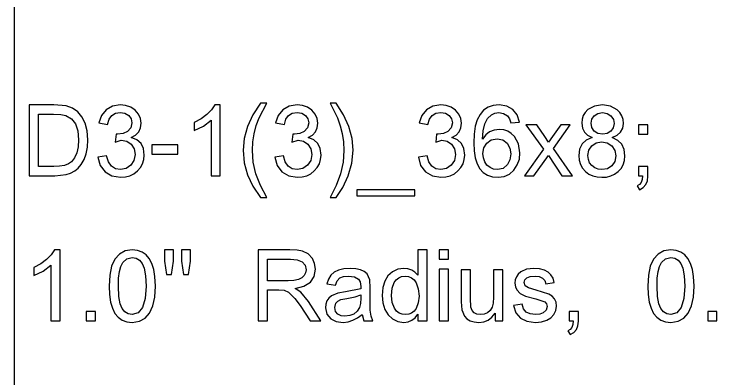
# Model space of a CAD drawing. Extents: x 1001568 to 1002149, y 1840825 to 1841423.
# Drawn here: x 1001918.65 to 1001921.882, y 1840998.748 to 1841000.421 of the extents above; entities that cross this region are included whole.
import ezdxf

# ---------------------------------------------------------------- set-up
doc = ezdxf.new("R2010")
doc.units = 0
doc.layers.add('R_No Plot', color=7, linetype='Continuous')
doc.layers.add('SIGNS', color=7, linetype='Continuous')

msp = doc.modelspace()

# ---------------------------------------------------------------- linework, layer by layer
at = {"layer": 'R_No Plot'}
msp.add_line((1001918.6501, 1841010.6666), (1001918.6501, 1840948.1274), dxfattribs=at)
at = {"layer": 'SIGNS'}
for points in [[(1001918.7201, 1840999.6774), (1001918.8377, 1840999.6774), (1001918.89, 1840999.683), (1001918.9104, 1840999.6896), (1001918.9288, 1840999.6996), (1001918.9447, 1840999.7127), (1001918.9587, 1840999.7288), (1001918.9722, 1840999.7522), (1001918.9819, 1840999.7789), (1001918.9877, 1840999.809), (1001918.9896, 1840999.8423), (1001918.9863, 1840999.8834), (1001918.9767, 1840999.9198), (1001918.962, 1840999.949), (1001918.9428, 1840999.972), (1001918.9189, 1840999.9886), (1001918.8904, 1840999.999), (1001918.8324, 1841000.0037), (1001918.7201, 1841000.0037), (1001918.7201, 1840999.6774)], [(1001920.9737, 1840999.9243), (1001920.9638, 1840999.9575), (1001920.9441, 1840999.9826), (1001920.916, 1840999.9983), (1001920.8808, 1841000.0037), (1001920.8532, 1841000.0009), (1001920.8294, 1840999.9927), (1001920.8091, 1840999.979), (1001920.7927, 1840999.9599), (1001920.7799, 1840999.9352), (1001920.7708, 1840999.9051), (1001920.7653, 1840999.8696), (1001920.7635, 1840999.8287), (1001920.7651, 1840999.7915), (1001920.7705, 1840999.7593), (1001920.7792, 1840999.732), (1001920.7915, 1840999.7099), (1001920.8071, 1840999.6925), (1001920.8264, 1840999.6802), (1001920.8492, 1840999.6728), (1001920.8754, 1840999.6704), (1001920.9029, 1840999.6739), (1001920.9273, 1840999.6845), (1001920.9482, 1840999.7026), (1001920.964, 1840999.7271), (1001920.9733, 1840999.7541), (1001920.9763, 1840999.7832), (1001920.9697, 1840999.8239), (1001920.9507, 1840999.8579), (1001920.9361, 1840999.8719), (1001920.9199, 1840999.8821), (1001920.9016, 1840999.8881), (1001920.8814, 1840999.8902), (1001920.8577, 1840999.8874), (1001920.8368, 1840999.8791), (1001920.8187, 1840999.8653), (1001920.8035, 1840999.8462), (1001920.8064, 1840999.8844), (1001920.8143, 1840999.9159), (1001920.827, 1840999.9403), (1001920.8447, 1840999.9579), (1001920.8606, 1840999.9657), (1001920.8784, 1840999.9682), (1001920.9006, 1840999.9641), (1001920.9186, 1840999.9526), (1001920.9273, 1840999.9399), (1001920.9338, 1840999.9213), (1001920.9737, 1840999.9243)], [(1001921.3085, 1840999.8529), (1001921.2811, 1840999.8414), (1001921.2616, 1840999.8238), (1001921.25, 1840999.8001), (1001921.2462, 1840999.7703), (1001921.2482, 1840999.7486), (1001921.2541, 1840999.7292), (1001921.2637, 1840999.7119), (1001921.2772, 1840999.6971), (1001921.293, 1840999.6853), (1001921.3108, 1840999.677), (1001921.3307, 1840999.672), (1001921.3526, 1840999.6704), (1001921.374, 1840999.6719), (1001921.3937, 1840999.6769), (1001921.4114, 1840999.6852), (1001921.4275, 1840999.6968), (1001921.4413, 1840999.7115), (1001921.4512, 1840999.7286), (1001921.457, 1840999.7478), (1001921.459, 1840999.7692), (1001921.4551, 1840999.7983), (1001921.4441, 1840999.8221), (1001921.4258, 1840999.8402), (1001921.4002, 1840999.8529), (1001921.4227, 1840999.8638), (1001921.4389, 1840999.8785), (1001921.4485, 1840999.8966), (1001921.4519, 1840999.9183), (1001921.45, 1840999.9367), (1001921.4446, 1840999.9534), (1001921.4355, 1840999.9681), (1001921.4229, 1840999.9812), (1001921.3925, 1840999.998), (1001921.3556, 1841000.0037), (1001921.3188, 1840999.9981), (1001921.2889, 1840999.9816), (1001921.2763, 1840999.9689), (1001921.2675, 1840999.9543), (1001921.2622, 1840999.9378), (1001921.2604, 1840999.9194), (1001921.2634, 1840999.897), (1001921.2724, 1840999.8785), (1001921.2873, 1840999.8637), (1001921.3085, 1840999.8529)], [(1001921.303, 1840999.9199), (1001921.3065, 1840999.9377), (1001921.317, 1840999.9529), (1001921.3347, 1840999.9644), (1001921.3561, 1840999.9682), (1001921.377, 1840999.9643), (1001921.3941, 1840999.9532), (1001921.4056, 1840999.937), (1001921.4093, 1840999.9177), (1001921.4053, 1840999.8979), (1001921.394, 1840999.8824), (1001921.3771, 1840999.8722), (1001921.3566, 1840999.8689), (1001921.3347, 1840999.8725), (1001921.3176, 1840999.8833), (1001921.3065, 1840999.8996), (1001921.303, 1840999.9199)], [(1001918.7627, 1840999.72), (1001918.7627, 1840999.9611), (1001918.8321, 1840999.9611), (1001918.8659, 1840999.9595), (1001918.8886, 1840999.9547), (1001918.9142, 1840999.9394), (1001918.9324, 1840999.9157), (1001918.9434, 1840999.8834), (1001918.9471, 1840999.8429), (1001918.945, 1840999.8105), (1001918.9387, 1840999.783), (1001918.9284, 1840999.7602), (1001918.9142, 1840999.7421), (1001918.9003, 1840999.7324), (1001918.8822, 1840999.7255), (1001918.8598, 1840999.7213), (1001918.8333, 1840999.72), (1001918.7627, 1840999.72)], [(1001920.806, 1840999.7804), (1001920.8105, 1840999.8063), (1001920.8235, 1840999.8277), (1001920.8443, 1840999.8428), (1001920.8707, 1840999.8476), (1001920.8974, 1840999.8423), (1001920.9177, 1840999.8268), (1001920.9298, 1840999.805), (1001920.9337, 1840999.7783), (1001920.9297, 1840999.7513), (1001920.9184, 1840999.7287), (1001920.8984, 1840999.7113), (1001920.8722, 1840999.7058), (1001920.855, 1840999.7082), (1001920.8392, 1840999.7151), (1001920.8244, 1840999.7267), (1001920.8141, 1840999.7416), (1001920.8079, 1840999.7593), (1001920.806, 1840999.7804)], [(1001921.2888, 1840999.7703), (1001921.2933, 1840999.7953), (1001921.3066, 1840999.8157), (1001921.3266, 1840999.8291), (1001921.3516, 1840999.8334), (1001921.3772, 1840999.8287), (1001921.398, 1840999.8151), (1001921.4118, 1840999.7944), (1001921.4164, 1840999.769), (1001921.4119, 1840999.7437), (1001921.3985, 1840999.7235), (1001921.3781, 1840999.7102), (1001921.3529, 1840999.7058), (1001921.3356, 1840999.7079), (1001921.3198, 1840999.7142), (1001921.306, 1840999.7241), (1001921.2964, 1840999.7367), (1001921.2905, 1840999.7521), (1001921.2888, 1840999.7703)], [(1001919.0871, 1840999.1702), (1001919.0888, 1840999.131), (1001919.0938, 1840999.0971), (1001919.1021, 1840999.0684), (1001919.1138, 1840999.045), (1001919.1287, 1840999.0267), (1001919.1469, 1840999.0139), (1001919.1686, 1840999.0061), (1001919.1935, 1840999.0037), (1001919.2262, 1840999.0086), (1001919.2527, 1840999.0228), (1001919.2733, 1840999.0464), (1001919.288, 1840999.0789), (1001919.2969, 1840999.1201), (1001919.2999, 1840999.1702), (1001919.298, 1840999.2139), (1001919.2926, 1840999.2472), (1001919.2833, 1840999.2743), (1001919.2714, 1840999.2965), (1001919.2568, 1840999.3138), (1001919.2396, 1840999.3264), (1001919.2177, 1840999.3345), (1001919.1935, 1840999.337), (1001919.1606, 1840999.332), (1001919.1343, 1840999.3178), (1001919.1136, 1840999.294), (1001919.0989, 1840999.2615), (1001919.09, 1840999.2202), (1001919.0871, 1840999.1702)], [(1001919.773, 1840999.0108), (1001919.8156, 1840999.0108), (1001919.8156, 1840999.1526), (1001919.867, 1840999.1526), (1001919.8916, 1840999.1512), (1001919.9118, 1840999.1431), (1001919.9415, 1840999.114), (1001919.9663, 1840999.0806), (1001920.0109, 1840999.0108), (1001920.0613, 1840999.0108), (1001920.0045, 1840999.0995), (1001919.9686, 1840999.143), (1001919.9424, 1840999.1591), (1001919.9832, 1840999.1695), (1001920.0124, 1840999.1878), (1001920.0298, 1840999.214), (1001920.0354, 1840999.248), (1001920.0319, 1840999.2738), (1001920.0218, 1840999.2972), (1001920.0028, 1840999.318), (1001919.9766, 1840999.331), (1001919.9519, 1840999.3354), (1001919.9185, 1840999.337), (1001919.773, 1840999.337), (1001919.773, 1840999.0108)], [(1001920.5062, 1840999.0108), (1001920.5488, 1840999.0108), (1001920.5488, 1840999.337), (1001920.5062, 1840999.337), (1001920.5062, 1840999.2205), (1001920.4933, 1840999.2342), (1001920.4784, 1840999.244), (1001920.4611, 1840999.2499), (1001920.4418, 1840999.2519), (1001920.4142, 1840999.248), (1001920.3897, 1840999.2365), (1001920.369, 1840999.2178), (1001920.3545, 1840999.1934), (1001920.3458, 1840999.1632), (1001920.3431, 1840999.1276), (1001920.3463, 1840999.0929), (1001920.3555, 1840999.0632), (1001920.3703, 1840999.0387), (1001920.3905, 1840999.02), (1001920.4149, 1840999.0076), (1001920.4419, 1840999.0037), (1001920.4619, 1840999.006), (1001920.4793, 1840999.013), (1001920.494, 1840999.0245), (1001920.5062, 1840999.0407), (1001920.5062, 1840999.0108)], [(1001921.5638, 1840999.1702), (1001921.5654, 1840999.131), (1001921.5704, 1840999.0971), (1001921.5787, 1840999.0684), (1001921.5905, 1840999.045), (1001921.6054, 1840999.0267), (1001921.6236, 1840999.0139), (1001921.6452, 1840999.0061), (1001921.6702, 1840999.0037), (1001921.7029, 1840999.0086), (1001921.7293, 1840999.0228), (1001921.75, 1840999.0464), (1001921.7647, 1840999.0789), (1001921.7736, 1840999.1201), (1001921.7765, 1840999.1702), (1001921.7747, 1840999.2139), (1001921.7693, 1840999.2472), (1001921.7599, 1840999.2743), (1001921.7481, 1840999.2965), (1001921.7335, 1840999.3138), (1001921.7163, 1840999.3264), (1001921.6944, 1840999.3345), (1001921.6702, 1840999.337), (1001921.6373, 1840999.332), (1001921.611, 1840999.3178), (1001921.5903, 1840999.294), (1001921.5755, 1840999.2615), (1001921.5667, 1840999.2202), (1001921.5638, 1840999.1702)], [(1001919.1297, 1840999.1703), (1001919.1309, 1840999.2068), (1001919.1347, 1840999.2371), (1001919.141, 1840999.2609), (1001919.15, 1840999.2786), (1001919.1687, 1840999.2959), (1001919.193, 1840999.3015), (1001919.2118, 1840999.2983), (1001919.2274, 1840999.289), (1001919.2397, 1840999.2736), (1001919.2488, 1840999.2521), (1001919.2551, 1840999.2174), (1001919.2573, 1840999.1703), (1001919.2533, 1840999.1127), (1001919.2413, 1840999.0717), (1001919.2214, 1840999.0471), (1001919.1935, 1840999.0391), (1001919.1747, 1840999.0422), (1001919.1592, 1840999.0515), (1001919.1469, 1840999.0669), (1001919.1382, 1840999.0885), (1001919.1318, 1840999.123), (1001919.1297, 1840999.1703)], [(1001919.8156, 1840999.1951), (1001919.8156, 1840999.2944), (1001919.9213, 1840999.2944), (1001919.9525, 1840999.2913), (1001919.9749, 1840999.2823), (1001919.9883, 1840999.267), (1001919.9929, 1840999.2457), (1001919.9907, 1840999.2316), (1001919.984, 1840999.2187), (1001919.973, 1840999.2083), (1001919.9572, 1840999.201), (1001919.9363, 1840999.1966), (1001919.9106, 1840999.1951), (1001919.8156, 1840999.1951)], [(1001921.6063, 1840999.1703), (1001921.6076, 1840999.2068), (1001921.6113, 1840999.2371), (1001921.6176, 1840999.2609), (1001921.6266, 1840999.2786), (1001921.6454, 1840999.2959), (1001921.6697, 1840999.3015), (1001921.6884, 1840999.2983), (1001921.7041, 1840999.289), (1001921.7164, 1840999.2736), (1001921.7255, 1840999.2521), (1001921.7318, 1840999.2174), (1001921.734, 1840999.1703), (1001921.73, 1840999.1127), (1001921.718, 1840999.0717), (1001921.6981, 1840999.0471), (1001921.6702, 1840999.0391), (1001921.6513, 1840999.0422), (1001921.6359, 1840999.0515), (1001921.6236, 1840999.0669), (1001921.6149, 1840999.0885), (1001921.6085, 1840999.123), (1001921.6063, 1840999.1703)], [(1001920.2501, 1840999.04), (1001920.2581, 1840999.0108), (1001920.3001, 1840999.0108), (1001920.2917, 1840999.0321), (1001920.2877, 1840999.059), (1001920.2875, 1840999.1096), (1001920.2875, 1840999.1629), (1001920.2855, 1840999.1997), (1001920.273, 1840999.2268), (1001920.2601, 1840999.2378), (1001920.2429, 1840999.2457), (1001920.2214, 1840999.2503), (1001920.1957, 1840999.2519), (1001920.1665, 1840999.2497), (1001920.1419, 1840999.2436), (1001920.1225, 1840999.2337), (1001920.1072, 1840999.22), (1001920.0959, 1840999.202), (1001920.0887, 1840999.1801), (1001920.1275, 1840999.1748), (1001920.1359, 1840999.1948), (1001920.1482, 1840999.2078), (1001920.1649, 1840999.2143), (1001920.1885, 1840999.2164), (1001920.2149, 1840999.2129), (1001920.2337, 1840999.2029), (1001920.242, 1840999.1893), (1001920.2449, 1840999.1686), (1001920.2447, 1840999.1582), (1001920.1739, 1840999.1445), (1001920.1386, 1840999.1385), (1001920.1101, 1840999.1254), (1001920.0975, 1840999.1145), (1001920.0887, 1840999.1018), (1001920.0833, 1840999.0872), (1001920.0818, 1840999.0709), (1001920.088, 1840999.0413), (1001920.1062, 1840999.0196), (1001920.1312, 1840999.0076), (1001920.1628, 1840999.0037), (1001920.1858, 1840999.006), (1001920.208, 1840999.0129), (1001920.2294, 1840999.0242), (1001920.2501, 1840999.04)], [(1001920.3856, 1840999.1277), (1001920.3887, 1840999.1606), (1001920.3983, 1840999.187), (1001920.4072, 1840999.1998), (1001920.4186, 1840999.209), (1001920.4321, 1840999.2146), (1001920.4478, 1840999.2164), (1001920.4638, 1840999.2144), (1001920.4777, 1840999.2087), (1001920.4895, 1840999.199), (1001920.499, 1840999.1857), (1001920.5088, 1840999.1582), (1001920.5121, 1840999.1243), (1001920.5086, 1840999.0929), (1001920.4985, 1840999.0671), (1001920.4891, 1840999.0546), (1001920.478, 1840999.046), (1001920.4647, 1840999.0407), (1001920.4495, 1840999.0391), (1001920.4339, 1840999.041), (1001920.4204, 1840999.0465), (1001920.409, 1840999.0557), (1001920.3996, 1840999.0686), (1001920.3891, 1840999.0953), (1001920.3856, 1840999.1277)], [(1001920.2449, 1840999.1297), (1001920.2449, 1840999.1141), (1001920.2433, 1840999.0896), (1001920.2385, 1840999.0719), (1001920.2275, 1840999.0544), (1001920.2128, 1840999.042), (1001920.1941, 1840999.0345), (1001920.1716, 1840999.032), (1001920.1536, 1840999.0343), (1001920.1391, 1840999.0409), (1001920.1279, 1840999.0539), (1001920.1244, 1840999.0715), (1001920.1299, 1840999.0914), (1001920.1389, 1840999.1011), (1001920.1524, 1840999.1081), (1001920.1801, 1840999.1137), (1001920.2179, 1840999.121), (1001920.2449, 1840999.1297)]]:
    msp.add_lwpolyline(points, dxfattribs=at)
for points in [[(1001919.036, 1840999.7637), (1001919.0463, 1840999.7253), (1001919.0687, 1840999.6956), (1001919.1004, 1840999.6767), (1001919.1393, 1840999.6704), (1001919.162, 1840999.6723), (1001919.1827, 1840999.6779), (1001919.2012, 1840999.687), (1001919.2178, 1840999.7), (1001919.2313, 1840999.7155), (1001919.241, 1840999.7328), (1001919.2468, 1840999.7518), (1001919.2488, 1840999.7725), (1001919.245, 1840999.8022), (1001919.2338, 1840999.8256), (1001919.2152, 1840999.8423), (1001919.1891, 1840999.8529), (1001919.209, 1840999.8646), (1001919.2232, 1840999.8797), (1001919.2317, 1840999.8976), (1001919.2346, 1840999.9189), (1001919.2315, 1840999.9405), (1001919.2225, 1840999.9609), (1001919.2071, 1840999.9792), (1001919.1863, 1840999.993), (1001919.1632, 1841000.0011), (1001919.1386, 1841000.0037), (1001919.1023, 1840999.9979), (1001919.073, 1840999.9814), (1001919.0517, 1840999.9552), (1001919.04, 1840999.921), (1001919.08, 1840999.914), (1001919.0871, 1840999.9378), (1001919.0993, 1840999.9548), (1001919.1165, 1840999.9649), (1001919.1387, 1840999.9682), (1001919.1598, 1840999.9648), (1001919.1771, 1840999.9549), (1001919.1884, 1840999.9396), (1001919.192, 1840999.9202), (1001919.1867, 1840999.8978), (1001919.1715, 1840999.8813), (1001919.1511, 1840999.872), (1001919.1261, 1840999.8689), (1001919.1197, 1840999.8689), (1001919.1152, 1840999.8324), (1001919.1432, 1840999.8405), (1001919.1681, 1840999.8359), (1001919.1884, 1840999.8221), (1001919.2018, 1840999.8013), (1001919.2062, 1840999.7756), (1001919.2012, 1840999.7483), (1001919.1869, 1840999.7259), (1001919.1654, 1840999.7107), (1001919.1394, 1840999.7058), (1001919.1161, 1840999.7098), (1001919.0978, 1840999.7218), (1001919.0843, 1840999.7415), (1001919.0759, 1840999.7692)], [(1001919.5984, 1840999.6774), (1001919.5984, 1841000.0037), (1001919.5725, 1841000.0037), (1001919.5573, 1840999.9804), (1001919.5365, 1840999.9592), (1001919.51, 1840999.9401), (1001919.4778, 1840999.9231), (1001919.4778, 1840999.885), (1001919.5209, 1840999.9062), (1001919.5558, 1840999.9334), (1001919.5558, 1840999.6774)], [(1001919.7829, 1840999.5782), (1001919.8117, 1840999.5782), (1001919.783, 1840999.6322), (1001919.7625, 1840999.6862), (1001919.7502, 1840999.7403), (1001919.7462, 1840999.7944), (1001919.7481, 1840999.8332), (1001919.7538, 1840999.8711), (1001919.7633, 1840999.908), (1001919.7767, 1840999.9439), (1001919.8117, 1841000.0107), (1001919.7829, 1841000.0107), (1001919.7481, 1840999.9572), (1001919.7234, 1840999.9034), (1001919.7086, 1840999.8492), (1001919.7037, 1840999.7947), (1001919.7086, 1840999.7376), (1001919.7235, 1840999.6825), (1001919.7482, 1840999.6294)], [(1001919.8487, 1840999.7637), (1001919.8591, 1840999.7253), (1001919.8814, 1840999.6956), (1001919.9131, 1840999.6767), (1001919.952, 1840999.6704), (1001919.9747, 1840999.6723), (1001919.9955, 1840999.6779), (1001920.014, 1840999.687), (1001920.0306, 1840999.7), (1001920.044, 1840999.7155), (1001920.0538, 1840999.7328), (1001920.0595, 1840999.7518), (1001920.0615, 1840999.7725), (1001920.0578, 1840999.8022), (1001920.0466, 1840999.8256), (1001920.0279, 1840999.8423), (1001920.0019, 1840999.8529), (1001920.0217, 1840999.8646), (1001920.0359, 1840999.8797), (1001920.0444, 1840999.8976), (1001920.0473, 1840999.9189), (1001920.0442, 1840999.9405), (1001920.0353, 1840999.9609), (1001920.0198, 1840999.9792), (1001919.999, 1840999.993), (1001919.976, 1841000.0011), (1001919.9513, 1841000.0037), (1001919.915, 1840999.9979), (1001919.8858, 1840999.9814), (1001919.8645, 1840999.9552), (1001919.8527, 1840999.921), (1001919.8928, 1840999.914), (1001919.8998, 1840999.9378), (1001919.912, 1840999.9548), (1001919.9292, 1840999.9649), (1001919.9515, 1840999.9682), (1001919.9725, 1840999.9648), (1001919.9898, 1840999.9549), (1001920.0011, 1840999.9396), (1001920.0048, 1840999.9202), (1001919.9994, 1840999.8978), (1001919.9843, 1840999.8813), (1001919.9639, 1840999.872), (1001919.9389, 1840999.8689), (1001919.9324, 1840999.8689), (1001919.928, 1840999.8324), (1001919.9559, 1840999.8405), (1001919.9808, 1840999.8359), (1001920.0011, 1840999.8221), (1001920.0145, 1840999.8013), (1001920.019, 1840999.7756), (1001920.014, 1840999.7483), (1001919.9997, 1840999.7259), (1001919.9782, 1840999.7107), (1001919.9521, 1840999.7058), (1001919.9288, 1840999.7098), (1001919.9106, 1840999.7218), (1001919.8971, 1840999.7415), (1001919.8886, 1840999.7692)], [(1001920.1313, 1840999.5782), (1001920.161, 1840999.6236), (1001920.1865, 1840999.6772), (1001920.2035, 1840999.7351), (1001920.2093, 1840999.7947), (1001920.2043, 1840999.8492), (1001920.1897, 1840999.9034), (1001920.1653, 1840999.9572), (1001920.1313, 1841000.0107), (1001920.1029, 1841000.0107), (1001920.1373, 1840999.9433), (1001920.1502, 1840999.9079), (1001920.1594, 1840999.8713), (1001920.1649, 1840999.8334), (1001920.1668, 1840999.7944), (1001920.1627, 1840999.7403), (1001920.1507, 1840999.6862), (1001920.1308, 1840999.6322), (1001920.1029, 1840999.5782)], [(1001920.5093, 1840999.7637), (1001920.5196, 1840999.7253), (1001920.542, 1840999.6956), (1001920.5737, 1840999.6767), (1001920.6126, 1840999.6704), (1001920.6353, 1840999.6723), (1001920.656, 1840999.6779), (1001920.6745, 1840999.687), (1001920.6911, 1840999.7), (1001920.7046, 1840999.7155), (1001920.7143, 1840999.7328), (1001920.7201, 1840999.7518), (1001920.7221, 1840999.7725), (1001920.7183, 1840999.8022), (1001920.7071, 1840999.8256), (1001920.6885, 1840999.8423), (1001920.6624, 1840999.8529), (1001920.6823, 1840999.8646), (1001920.6965, 1840999.8797), (1001920.705, 1840999.8976), (1001920.7079, 1840999.9189), (1001920.7048, 1840999.9405), (1001920.6958, 1840999.9609), (1001920.6804, 1840999.9792), (1001920.6596, 1840999.993), (1001920.6365, 1841000.0011), (1001920.6119, 1841000.0037), (1001920.5756, 1840999.9979), (1001920.5463, 1840999.9814), (1001920.525, 1840999.9552), (1001920.5133, 1840999.921), (1001920.5533, 1840999.914), (1001920.5604, 1840999.9378), (1001920.5726, 1840999.9548), (1001920.5898, 1840999.9649), (1001920.612, 1840999.9682), (1001920.6331, 1840999.9648), (1001920.6504, 1840999.9549), (1001920.6617, 1840999.9396), (1001920.6653, 1840999.9202), (1001920.66, 1840999.8978), (1001920.6448, 1840999.8813), (1001920.6244, 1840999.872), (1001920.5994, 1840999.8689), (1001920.593, 1840999.8689), (1001920.5886, 1840999.8324), (1001920.6165, 1840999.8405), (1001920.6414, 1840999.8359), (1001920.6617, 1840999.8221), (1001920.6751, 1840999.8013), (1001920.6795, 1840999.7756), (1001920.6745, 1840999.7483), (1001920.6603, 1840999.7259), (1001920.6387, 1840999.7107), (1001920.6127, 1840999.7058), (1001920.5894, 1840999.7098), (1001920.5711, 1840999.7218), (1001920.5576, 1840999.7415), (1001920.5492, 1840999.7692)], [(1001920.9964, 1840999.6774), (1001921.04, 1840999.6774), (1001921.1071, 1840999.7713), (1001921.1688, 1840999.6774), (1001921.2183, 1840999.6774), (1001921.1301, 1840999.8031), (1001921.2077, 1840999.9115), (1001921.1641, 1840999.9115), (1001921.1254, 1840999.8574), (1001921.107, 1840999.8316), (1001921.0904, 1840999.8574), (1001921.0536, 1840999.9115), (1001921.0029, 1840999.9115), (1001921.084, 1840999.7994)], [(1001921.5217, 1840999.8689), (1001921.5642, 1840999.8689), (1001921.5642, 1840999.9115), (1001921.5217, 1840999.9115)], [(1001919.2831, 1840999.7767), (1001919.4037, 1840999.7767), (1001919.4037, 1840999.8192), (1001919.2831, 1840999.8192)], [(1001921.5217, 1840999.6774), (1001921.5401, 1840999.6774), (1001921.538, 1840999.6607), (1001921.5331, 1840999.6473), (1001921.5252, 1840999.6372), (1001921.5146, 1840999.6306), (1001921.526, 1840999.6136), (1001921.5426, 1840999.6235), (1001921.5546, 1840999.6371), (1001921.5618, 1840999.6545), (1001921.5642, 1840999.6759), (1001921.5642, 1840999.72), (1001921.5217, 1840999.72)], [(1001920.2268, 1840999.5853), (1001920.4929, 1840999.5853), (1001920.4929, 1840999.6136), (1001920.2268, 1840999.6136)], [(1001918.862, 1840999.0108), (1001918.862, 1840999.337), (1001918.836, 1840999.337), (1001918.8209, 1840999.3137), (1001918.8, 1840999.2926), (1001918.7735, 1840999.2734), (1001918.7414, 1840999.2564), (1001918.7414, 1840999.2183), (1001918.7845, 1840999.2395), (1001918.8194, 1840999.2668), (1001918.8194, 1840999.0108)], [(1001919.3517, 1840999.2235), (1001919.3745, 1840999.2235), (1001919.3838, 1840999.2845), (1001919.3838, 1840999.337), (1001919.3413, 1840999.337), (1001919.3413, 1840999.2845)], [(1001919.4295, 1840999.2235), (1001919.4519, 1840999.2235), (1001919.4618, 1840999.2845), (1001919.4618, 1840999.337), (1001919.4193, 1840999.337), (1001919.4193, 1840999.2845)], [(1001920.6044, 1840999.2944), (1001920.6469, 1840999.2944), (1001920.6469, 1840999.337), (1001920.6044, 1840999.337)], [(1001920.6044, 1840999.0108), (1001920.6469, 1840999.0108), (1001920.6469, 1840999.2478), (1001920.6044, 1840999.2478)], [(1001920.8619, 1840999.0108), (1001920.8974, 1840999.0108), (1001920.8974, 1840999.2448), (1001920.8548, 1840999.2448), (1001920.8548, 1840999.1191), (1001920.8532, 1840999.0925), (1001920.8484, 1840999.0732), (1001920.8399, 1840999.0588), (1001920.8271, 1840999.048), (1001920.8115, 1840999.0412), (1001920.795, 1840999.0391), (1001920.7785, 1840999.0413), (1001920.7656, 1840999.0476), (1001920.7563, 1840999.0581), (1001920.7508, 1840999.0727), (1001920.7484, 1840999.1147), (1001920.7484, 1840999.2448), (1001920.7059, 1840999.2448), (1001920.7059, 1840999.0987), (1001920.7083, 1840999.0614), (1001920.7206, 1840999.0316), (1001920.7324, 1840999.0193), (1001920.7474, 1840999.0107), (1001920.7655, 1840999.0054), (1001920.7868, 1840999.0037), (1001920.8093, 1840999.0063), (1001920.8294, 1840999.0141), (1001920.8469, 1840999.0272), (1001920.8619, 1840999.0456)], [(1001920.9459, 1840999.0813), (1001920.9574, 1840999.0471), (1001920.9782, 1840999.0228), (1001921.0084, 1840999.0084), (1001921.0481, 1840999.0037), (1001921.0758, 1840999.006), (1001921.0991, 1840999.0129), (1001921.1179, 1840999.0243), (1001921.1325, 1840999.0404), (1001921.1416, 1840999.0588), (1001921.1445, 1840999.078), (1001921.1421, 1840999.0963), (1001921.1354, 1840999.1116), (1001921.1243, 1840999.1238), (1001921.1089, 1840999.1329), (1001921.0505, 1840999.1514), (1001921.0155, 1840999.1616), (1001921.0003, 1840999.1721), (1001920.9955, 1840999.1862), (1001920.9988, 1840999.1994), (1001921.0082, 1840999.2089), (1001921.0237, 1840999.2146), (1001921.0454, 1840999.2164), (1001921.0651, 1840999.2141), (1001921.0802, 1840999.2075), (1001921.0904, 1840999.1965), (1001921.0957, 1840999.1813), (1001921.1338, 1840999.1865), (1001921.1282, 1840999.2063), (1001921.1188, 1840999.2225), (1001921.1056, 1840999.2351), (1001921.0888, 1840999.244), (1001921.0658, 1840999.25), (1001921.0401, 1840999.2519), (1001921.0061, 1840999.2477), (1001920.9799, 1840999.2355), (1001920.9681, 1840999.225), (1001920.9596, 1840999.2129), (1001920.9546, 1840999.1993), (1001920.953, 1840999.1842), (1001920.9551, 1840999.1674), (1001920.9618, 1840999.1526), (1001920.9769, 1840999.1368), (1001921.001, 1840999.1245), (1001921.049, 1840999.1113), (1001921.0901, 1840999.0977), (1001921.0989, 1840999.0885), (1001921.1019, 1840999.0765), (1001921.0973, 1840999.0593), (1001921.0835, 1840999.0471), (1001921.067, 1840999.0411), (1001921.0473, 1840999.0391), (1001921.0228, 1840999.0421), (1001921.0045, 1840999.0512), (1001920.9921, 1840999.0664), (1001920.9858, 1840999.0878)], [(1001918.9814, 1840999.0108), (1001919.0239, 1840999.0108), (1001919.0239, 1840999.0533), (1001918.9814, 1840999.0533)], [(1001921.2028, 1840999.0108), (1001921.2212, 1840999.0108), (1001921.2191, 1840998.9941), (1001921.2142, 1840998.9807), (1001921.2063, 1840998.9706), (1001921.1957, 1840998.9639), (1001921.2071, 1840998.947), (1001921.2237, 1840998.9568), (1001921.2357, 1840998.9705), (1001921.2429, 1840998.9879), (1001921.2453, 1840999.0092), (1001921.2453, 1840999.0533), (1001921.2028, 1840999.0533)], [(1001921.8392, 1840999.0108), (1001921.8818, 1840999.0108), (1001921.8818, 1840999.0533), (1001921.8392, 1840999.0533)]]:
    msp.add_lwpolyline(points, close=True, dxfattribs=at)

doc.saveas('drawing.dxf')
